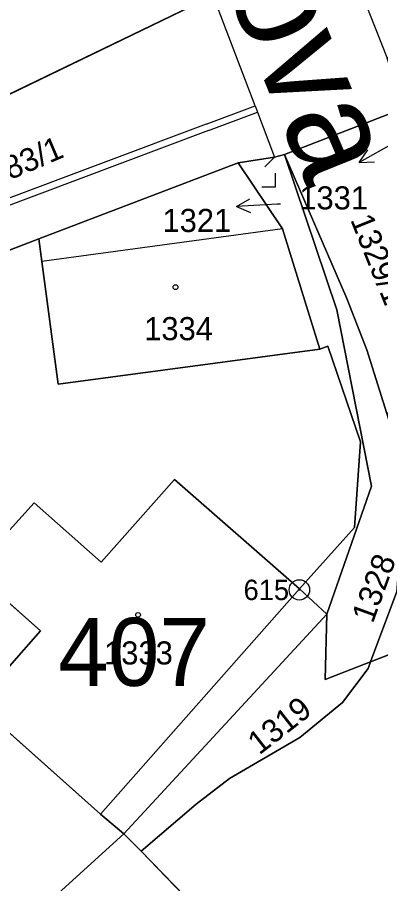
# Model space of a CAD drawing. Extents: x -689422 to -685210, y -987725 to -982160.
# Drawn here: x -686891.3 to -686864.6, y -985332 to -985268.3 of the extents above; entities that cross this region are included whole.
import ezdxf

# ---------------------------------------------------------------- set-up
doc = ezdxf.new("R2010")
doc.units = 0
for name, color, linetype in [('KN_Budovy', 7, 'Continuous'), ('KN_Budovy_cisla_domovni', 7, 'Continuous'), ('KN_Hranice_parcel', 7, 'Continuous'), ('KN_Hranice_parcel_vnitrni_kresba', 7, 'Continuous'), ('KN_Parcelni cisla', 7, 'Continuous'), ('KN_Parcelni cisla_sipky', 7, 'Continuous'), ('KN_Polygon parcely', 7, 'Continuous'), ('KN_Popisy_pomistni nazvy nazvy ulic', 7, 'Continuous'), ('KN_POZEMKY_OSTATNI PLOCHA', 7, 'Continuous'), ('KN_POZEMKY_VODNI_PLOCHA', 7, 'Continuous'), ('KN_POZEMKY_ZAHRADA', 7, 'Continuous'), ('KN_POZEMKY_ZASTAVENA PLOCHA', 7, 'Continuous'), ('KN_VYUZITI_07_vodni plocha_tok prirozeny', 7, 'Continuous'), ('KN_VYUZITI_12_zastavena plocha_spolecny dvur', 7, 'Continuous'), ('KN_VYUZITI_16_ostatni plocha_silnice', 7, 'Continuous'), ('KN_VYUZITI_26_ostatni plocha_jina plocha', 7, 'Continuous'), ('KN_Značky bodu BP', 7, 'Continuous'), ('KN_Značky budov', 7, 'Continuous'), ('KN_Značky kultur', 7, 'Continuous')]:
    doc.layers.add(name, color=color, linetype=linetype)

msp = doc.modelspace()

# ---------------------------------------------------------------- linework, layer by layer
at = {"layer": 'KN_Budovy'}
for points in [[(-686869.11, -985292.7), (-686871.84, -985283.83), (-686889.55, -985286.25), (-686888.35, -985295.27)], [(-686885.17, -985308.37), (-686890.11, -985303.99), (-686894.63, -985309), (-686889.64, -985313.42), (-686891.93, -985316.01), (-686894.36, -985318.75), (-686885.22, -985326.9), (-686870.59, -985310.33), (-686879.78, -985302.28)]]:
    msp.add_lwpolyline(points, close=True, dxfattribs=at)
at = {"layer": 'KN_Hranice_parcel'}
for p, q in [((-686876.94, -985266.67), (-686914.47, -985284.84)), ((-686871.71, -985278.37), (-686863.78, -985275.31)), ((-686889.77, -985284.58), (-686875.1, -985278.97)), ((-686916.13, -985294.67), (-686889.77, -985284.58)), ((-686840.74, -985306.11), (-686865.37, -985315.7)), ((-686868.6, -985312.18), (-686883.52, -985328.34)), ((-686883.52, -985328.34), (-686882.24, -985329.63))]:
    msp.add_line(p, q, dxfattribs=at)
for points in [[(-686875.1, -985278.97), (-686872.43, -985278.57), (-686871.71, -985278.37)], [(-686864.18, -985297.43), (-686865.65, -985292.73), (-686867.12, -985288.97), (-686871.71, -985278.37)], [(-686868.6, -985312.18), (-686865.31, -985302.77), (-686867.85, -985289.79), (-686871.71, -985278.37)], [(-686875.1, -985278.97), (-686871.84, -985283.83), (-686869.11, -985292.7)], [(-686869.11, -985292.7), (-686888.35, -985295.27), (-686889.55, -985286.25), (-686889.77, -985284.58)], [(-686869.11, -985292.7), (-686868.52, -985292.48), (-686866.11, -985299.5), (-686866.56, -985305.82), (-686870.59, -985310.33), (-686868.6, -985312.18)], [(-686916.13, -985294.67), (-686891.93, -985316.01), (-686894.36, -985318.75), (-686885.22, -985326.9), (-686883.52, -985328.34)], [(-686865.37, -985315.7), (-686863.45, -985310.53), (-686862.92, -985304.49), (-686863.55, -985299.44), (-686864.18, -985297.43)], [(-686865.37, -985315.7), (-686868.71, -985317), (-686868.6, -985312.18)], [(-686865.37, -985315.7), (-686865.55, -985316.18), (-686867.45, -985318.68), (-686870.58, -985321.26), (-686875.74, -985324.29), (-686878.2, -985326.16), (-686882.24, -985329.63)], [(-686903.18, -985346.57), (-686899.68, -985343.04), (-686883.52, -985328.34)], [(-686882.24, -985329.63), (-686874.97, -985337.14), (-686872.34, -985339.85)]]:
    msp.add_lwpolyline(points, dxfattribs=at)
at = {"layer": 'KN_Hranice_parcel_vnitrni_kresba'}
for p, q in [((-686866.86, -985264.41), (-686864.15, -985271.28)), ((-686873.87, -985274.78), (-686876.94, -985266.67)), ((-686877.46, -985276.13), (-686873.87, -985274.78)), ((-686873.87, -985274.78), (-686873.69, -985275.25)), ((-686877.28, -985276.6), (-686873.69, -985275.25)), ((-686873.69, -985275.25), (-686872.43, -985278.57)), ((-686877.46, -985276.13), (-686893.94, -985282.33)), ((-686877.28, -985276.6), (-686893.76, -985282.8)), ((-686873.138, -985279.277), (-686872.431, -985278.57)), ((-686871.84, -985283.83), (-686889.55, -985286.25)), ((-686885.17, -985308.37), (-686879.78, -985302.28)), ((-686879.78, -985302.28), (-686870.59, -985310.33)), ((-686894.63, -985309), (-686890.11, -985303.99)), ((-686890.11, -985303.99), (-686885.17, -985308.37)), ((-686889.64, -985313.42), (-686894.63, -985309)), ((-686870.59, -985310.33), (-686885.22, -985326.9)), ((-686891.93, -985316.01), (-686889.64, -985313.42))]:
    msp.add_line(p, q, dxfattribs=at)
at = {"layer": 'KN_Parcelni cisla_sipky'}
for p, q in [((-686863.58, -985277.49), (-686866.205, -985278.945)), ((-686866.205, -985278.945), (-686865.572, -985278.021)), ((-686866.205, -985278.945), (-686865.086, -985278.897)), ((-686875.227, -985282.187), (-686874.253, -985281.635)), ((-686872.23, -985282.03), (-686875.227, -985282.187)), ((-686871.99, -985282.02), (-686872.23, -985282.03)), ((-686875.227, -985282.187), (-686874.201, -985282.635))]:
    msp.add_line(p, q, dxfattribs=at)
at = {"layer": 'KN_Polygon parcely'}
for points in [[(-686914.47, -985284.84), (-686876.94, -985266.67), (-686882.9, -985251.78), (-686885.39, -985244.97), (-686896.83, -985250.43), (-686905.37, -985256.17), (-686922.93, -985266.59), (-686915.85, -985281.86)], [(-686855.75, -985294.85), (-686858.06, -985290.39), (-686863.78, -985275.31), (-686871.71, -985278.37), (-686867.12, -985288.97), (-686865.65, -985292.73), (-686864.18, -985297.43)], [(-686865.31, -985302.77), (-686867.85, -985289.79), (-686871.71, -985278.37), (-686872.43, -985278.57), (-686875.1, -985278.97), (-686871.84, -985283.83), (-686869.11, -985292.7), (-686868.52, -985292.48), (-686866.11, -985299.5), (-686866.56, -985305.82), (-686870.59, -985310.33), (-686868.6, -985312.18)], [(-686864.18, -985297.43), (-686865.65, -985292.73), (-686867.12, -985288.97), (-686871.71, -985278.37), (-686867.85, -985289.79), (-686865.31, -985302.77), (-686868.6, -985312.18), (-686868.71, -985317), (-686865.37, -985315.7), (-686863.45, -985310.53), (-686862.92, -985304.49), (-686863.55, -985299.44)], [(-686875.1, -985278.97), (-686889.77, -985284.58), (-686889.55, -985286.25), (-686888.35, -985295.27), (-686869.11, -985292.7), (-686871.84, -985283.83)], [(-686894.36, -985318.75), (-686885.22, -985326.9), (-686883.52, -985328.34), (-686868.6, -985312.18), (-686870.59, -985310.33), (-686866.56, -985305.82), (-686866.11, -985299.5), (-686868.52, -985292.48), (-686869.11, -985292.7), (-686888.35, -985295.27), (-686889.55, -985286.25), (-686889.77, -985284.58), (-686916.13, -985294.67), (-686891.93, -985316.01)], [(-686883.52, -985328.34), (-686885.22, -985326.9), (-686894.36, -985318.75), (-686891.93, -985316.01), (-686916.13, -985294.67), (-686915.39, -985302.83), (-686904.21, -985329.46), (-686903.18, -985346.57), (-686899.68, -985343.04)], [(-686865.37, -985315.7), (-686840.74, -985306.11), (-686844.5, -985304.8), (-686848.91, -985302.29), (-686851.49, -985299.95), (-686854.51, -985298.75), (-686855.75, -985294.85), (-686864.18, -985297.43), (-686863.55, -985299.44), (-686862.92, -985304.49), (-686863.45, -985310.53)], [(-686883.52, -985328.34), (-686882.24, -985329.63), (-686878.2, -985326.16), (-686875.74, -985324.29), (-686870.58, -985321.26), (-686867.45, -985318.68), (-686865.55, -985316.18), (-686865.37, -985315.7), (-686868.71, -985317), (-686868.6, -985312.18)], [(-686903.18, -985346.57), (-686902.85, -985352.06), (-686908.4, -985360.62), (-686908.33, -985361.97), (-686921.35, -985391.29), (-686937.42, -985433.45), (-686932.9, -985433.27), (-686926.43, -985433.02), (-686923.74, -985432.92), (-686924.21, -985431.01), (-686923.16, -985428.21), (-686914.93, -985406.39), (-686901.18, -985368.77), (-686900.04, -985366.57), (-686896.73, -985361.21), (-686895.64, -985359.11), (-686884.04, -985343.62), (-686872.34, -985339.85), (-686874.97, -985337.14), (-686882.24, -985329.63), (-686883.52, -985328.34), (-686899.68, -985343.04)]]:
    msp.add_lwpolyline(points, close=True, dxfattribs=at)
for points in [[(-686916.13, -985294.67), (-686889.77, -985284.58), (-686875.1, -985278.97), (-686872.43, -985278.57), (-686871.71, -985278.37), (-686863.78, -985275.31), (-686862.95, -985274.99), (-686864.15, -985271.28), (-686862.19, -985270), (-686859.75, -985268.41), (-686854.85, -985262.19)], [(-686876.94, -985266.67), (-686914.47, -985284.84)], [(-686803.77, -985293.62), (-686814.15, -985297.09), (-686814.3, -985298.69), (-686815.21, -985300.31), (-686816, -985301.7), (-686819.34, -985304.15), (-686826.16, -985306.21), (-686832.65, -985307.16), (-686839.71, -985306.46), (-686840.74, -985306.11), (-686865.37, -985315.7), (-686865.55, -985316.18), (-686867.45, -985318.68), (-686870.58, -985321.26), (-686875.74, -985324.29), (-686878.2, -985326.16), (-686882.24, -985329.63), (-686874.97, -985337.14)]]:
    msp.add_lwpolyline(points, dxfattribs=at)
at = {"layer": 'KN_POZEMKY_OSTATNI PLOCHA'}
for p, q in [((-686871.71, -985278.37), (-686863.78, -985275.31)), ((-686867.12, -985288.97), (-686871.71, -985278.37)), ((-686871.71, -985278.37), (-686867.12, -985288.97)), ((-686867.85, -985289.79), (-686871.71, -985278.37)), ((-686865.65, -985292.73), (-686867.12, -985288.97)), ((-686867.12, -985288.97), (-686865.65, -985292.73)), ((-686865.31, -985302.77), (-686867.85, -985289.79)), ((-686864.18, -985297.43), (-686865.65, -985292.73)), ((-686865.65, -985292.73), (-686864.18, -985297.43)), ((-686868.6, -985312.18), (-686865.31, -985302.77)), ((-686840.74, -985306.11), (-686865.37, -985315.7)), ((-686865.37, -985315.7), (-686840.74, -985306.11)), ((-686865.37, -985315.7), (-686863.45, -985310.53)), ((-686863.45, -985310.53), (-686865.37, -985315.7)), ((-686883.52, -985328.34), (-686868.6, -985312.18)), ((-686868.6, -985312.18), (-686868.71, -985317)), ((-686868.71, -985317), (-686868.6, -985312.18)), ((-686868.71, -985317), (-686865.37, -985315.7)), ((-686865.37, -985315.7), (-686868.71, -985317)), ((-686865.55, -985316.18), (-686865.37, -985315.7)), ((-686865.37, -985315.7), (-686865.55, -985316.18)), ((-686867.45, -985318.68), (-686865.55, -985316.18)), ((-686865.55, -985316.18), (-686867.45, -985318.68)), ((-686870.58, -985321.26), (-686867.45, -985318.68)), ((-686867.45, -985318.68), (-686870.58, -985321.26)), ((-686875.74, -985324.29), (-686870.58, -985321.26)), ((-686870.58, -985321.26), (-686875.74, -985324.29)), ((-686878.2, -985326.16), (-686875.74, -985324.29)), ((-686875.74, -985324.29), (-686878.2, -985326.16)), ((-686882.24, -985329.63), (-686878.2, -985326.16)), ((-686878.2, -985326.16), (-686882.24, -985329.63)), ((-686899.68, -985343.04), (-686883.52, -985328.34)), ((-686883.52, -985328.34), (-686882.24, -985329.63)), ((-686882.24, -985329.63), (-686883.52, -985328.34)), ((-686882.24, -985329.63), (-686874.97, -985337.14)), ((-686874.97, -985337.14), (-686882.24, -985329.63))]:
    msp.add_line(p, q, dxfattribs=at)
at = {"layer": 'KN_POZEMKY_VODNI_PLOCHA'}
for p, q in [((-686914.47, -985284.84), (-686876.94, -985266.67)), ((-686863.78, -985275.31), (-686871.71, -985278.37)), ((-686872.43, -985278.57), (-686875.1, -985278.97)), ((-686871.71, -985278.37), (-686872.43, -985278.57)), ((-686875.1, -985278.97), (-686889.77, -985284.58)), ((-686889.77, -985284.58), (-686916.13, -985294.67))]:
    msp.add_line(p, q, dxfattribs=at)
at = {"layer": 'KN_POZEMKY_ZAHRADA'}
for p, q in [((-686876.94, -985266.67), (-686914.47, -985284.84)), ((-686894.36, -985318.75), (-686885.22, -985326.9)), ((-686885.22, -985326.9), (-686883.52, -985328.34)), ((-686883.52, -985328.34), (-686899.68, -985343.04))]:
    msp.add_line(p, q, dxfattribs=at)
at = {"layer": 'KN_POZEMKY_ZASTAVENA PLOCHA'}
for p, q in [((-686875.1, -985278.97), (-686872.43, -985278.57)), ((-686872.43, -985278.57), (-686871.71, -985278.37)), ((-686871.71, -985278.37), (-686867.85, -985289.79)), ((-686889.77, -985284.58), (-686875.1, -985278.97)), ((-686871.84, -985283.83), (-686875.1, -985278.97)), ((-686875.1, -985278.97), (-686871.84, -985283.83)), ((-686869.11, -985292.7), (-686871.84, -985283.83)), ((-686871.84, -985283.83), (-686869.11, -985292.7)), ((-686916.13, -985294.67), (-686889.77, -985284.58)), ((-686889.55, -985286.25), (-686889.77, -985284.58)), ((-686889.77, -985284.58), (-686889.55, -985286.25)), ((-686888.35, -985295.27), (-686889.55, -985286.25)), ((-686889.55, -985286.25), (-686888.35, -985295.27)), ((-686867.85, -985289.79), (-686865.31, -985302.77)), ((-686869.11, -985292.7), (-686888.35, -985295.27)), ((-686888.35, -985295.27), (-686869.11, -985292.7)), ((-686868.52, -985292.48), (-686869.11, -985292.7)), ((-686869.11, -985292.7), (-686868.52, -985292.48)), ((-686866.11, -985299.5), (-686868.52, -985292.48)), ((-686868.52, -985292.48), (-686866.11, -985299.5)), ((-686866.56, -985305.82), (-686866.11, -985299.5)), ((-686866.11, -985299.5), (-686866.56, -985305.82)), ((-686865.31, -985302.77), (-686868.6, -985312.18)), ((-686870.59, -985310.33), (-686866.56, -985305.82)), ((-686866.56, -985305.82), (-686870.59, -985310.33)), ((-686868.6, -985312.18), (-686870.59, -985310.33)), ((-686870.59, -985310.33), (-686868.6, -985312.18)), ((-686868.6, -985312.18), (-686883.52, -985328.34)), ((-686885.22, -985326.9), (-686894.36, -985318.75)), ((-686883.52, -985328.34), (-686885.22, -985326.9))]:
    msp.add_line(p, q, dxfattribs=at)
at = {"layer": 'KN_VYUZITI_07_vodni plocha_tok prirozeny'}
for p, q in [((-686914.47, -985284.84), (-686876.94, -985266.67)), ((-686863.78, -985275.31), (-686871.71, -985278.37)), ((-686872.43, -985278.57), (-686875.1, -985278.97)), ((-686871.71, -985278.37), (-686872.43, -985278.57)), ((-686875.1, -985278.97), (-686889.77, -985284.58)), ((-686889.77, -985284.58), (-686916.13, -985294.67))]:
    msp.add_line(p, q, dxfattribs=at)
at = {"layer": 'KN_VYUZITI_12_zastavena plocha_spolecny dvur'}
for p, q in [((-686875.1, -985278.97), (-686872.43, -985278.57)), ((-686872.43, -985278.57), (-686871.71, -985278.37)), ((-686871.71, -985278.37), (-686867.85, -985289.79)), ((-686871.84, -985283.83), (-686875.1, -985278.97)), ((-686869.11, -985292.7), (-686871.84, -985283.83)), ((-686867.85, -985289.79), (-686865.31, -985302.77)), ((-686868.52, -985292.48), (-686869.11, -985292.7)), ((-686866.11, -985299.5), (-686868.52, -985292.48)), ((-686866.56, -985305.82), (-686866.11, -985299.5)), ((-686865.31, -985302.77), (-686868.6, -985312.18)), ((-686870.59, -985310.33), (-686866.56, -985305.82)), ((-686868.6, -985312.18), (-686870.59, -985310.33))]:
    msp.add_line(p, q, dxfattribs=at)
at = {"layer": 'KN_VYUZITI_16_ostatni plocha_silnice'}
for p, q in [((-686871.71, -985278.37), (-686863.78, -985275.31)), ((-686867.12, -985288.97), (-686871.71, -985278.37)), ((-686865.65, -985292.73), (-686867.12, -985288.97)), ((-686864.18, -985297.43), (-686865.65, -985292.73)), ((-686840.74, -985306.11), (-686865.37, -985315.7)), ((-686865.37, -985315.7), (-686840.74, -985306.11)), ((-686865.37, -985315.7), (-686863.45, -985310.53)), ((-686865.55, -985316.18), (-686865.37, -985315.7)), ((-686867.45, -985318.68), (-686865.55, -985316.18)), ((-686870.58, -985321.26), (-686867.45, -985318.68)), ((-686875.74, -985324.29), (-686870.58, -985321.26)), ((-686878.2, -985326.16), (-686875.74, -985324.29)), ((-686882.24, -985329.63), (-686878.2, -985326.16)), ((-686899.68, -985343.04), (-686883.52, -985328.34)), ((-686883.52, -985328.34), (-686882.24, -985329.63)), ((-686882.24, -985329.63), (-686874.97, -985337.14)), ((-686874.97, -985337.14), (-686882.24, -985329.63))]:
    msp.add_line(p, q, dxfattribs=at)
at = {"layer": 'KN_VYUZITI_26_ostatni plocha_jina plocha'}
for p, q in [((-686871.71, -985278.37), (-686867.12, -985288.97)), ((-686867.85, -985289.79), (-686871.71, -985278.37)), ((-686867.12, -985288.97), (-686865.65, -985292.73)), ((-686865.31, -985302.77), (-686867.85, -985289.79)), ((-686865.65, -985292.73), (-686864.18, -985297.43)), ((-686868.6, -985312.18), (-686865.31, -985302.77)), ((-686863.45, -985310.53), (-686865.37, -985315.7)), ((-686883.52, -985328.34), (-686868.6, -985312.18)), ((-686868.6, -985312.18), (-686868.71, -985317)), ((-686868.71, -985317), (-686868.6, -985312.18)), ((-686868.71, -985317), (-686865.37, -985315.7)), ((-686865.37, -985315.7), (-686868.71, -985317)), ((-686865.37, -985315.7), (-686865.55, -985316.18)), ((-686865.55, -985316.18), (-686867.45, -985318.68)), ((-686867.45, -985318.68), (-686870.58, -985321.26)), ((-686870.58, -985321.26), (-686875.74, -985324.29)), ((-686875.74, -985324.29), (-686878.2, -985326.16)), ((-686878.2, -985326.16), (-686882.24, -985329.63)), ((-686882.24, -985329.63), (-686883.52, -985328.34))]:
    msp.add_line(p, q, dxfattribs=at)
at = {"layer": 'KN_Značky bodu BP'}
for radius in [0.75, 0.03]:
    msp.add_circle((-686870.61, -985310.4), radius, dxfattribs=at)
at = {"layer": 'KN_Značky budov'}
for centre in [(-686879.717, -985288.129), (-686882.467, -985312.239)]:
    msp.add_circle(centre, 0.175, dxfattribs=at)
at = {"layer": 'KN_Značky kultur'}
for p, q in [((-686872.37, -985280.75), (-686872.37, -985279.75)), ((-686873.371, -985280.75), (-686872.37, -985280.75))]:
    msp.add_line(p, q, dxfattribs=at)

# ---------------------------------------------------------------- texts
at = {"layer": 'KN_Budovy_cisla_domovni'}
msp.add_text('407', height=5, dxfattribs=at).set_placement((-686888.338, -985317.464))
at = {"layer": 'KN_Parcelni cisla'}
for s, rotation, p in [('783/1', 23, (-686893.054, -985280.751)), ('1329/1', 292, (-686866.886, -985283.158)), ('1328', 70, (-686865.211, -985312.92)), ('1319', 38, (-686873.556, -985322.589))]:
    msp.add_text(s, height=1.7, rotation=rotation, dxfattribs=at).set_placement(p)
for s, p in [('1331', (-686870.618, -985282.408)), ('1321', (-686880.674, -985284.07)), ('1334', (-686882.02, -985292.03)), ('1333', (-686884.97, -985315.89))]:
    msp.add_text(s, height=1.7, dxfattribs=at).set_placement(p)
at = {"layer": 'KN_Popisy_pomistni nazvy nazvy ulic'}
msp.add_text('Mánesova', height=7.5, rotation=292, dxfattribs=at).set_placement((-686887.31, -985238.009))
at = {"layer": 'KN_Značky bodu BP'}
msp.add_text('615', height=1.5, dxfattribs=at).set_placement((-686874.713, -985311.15))

doc.saveas('drawing.dxf')
